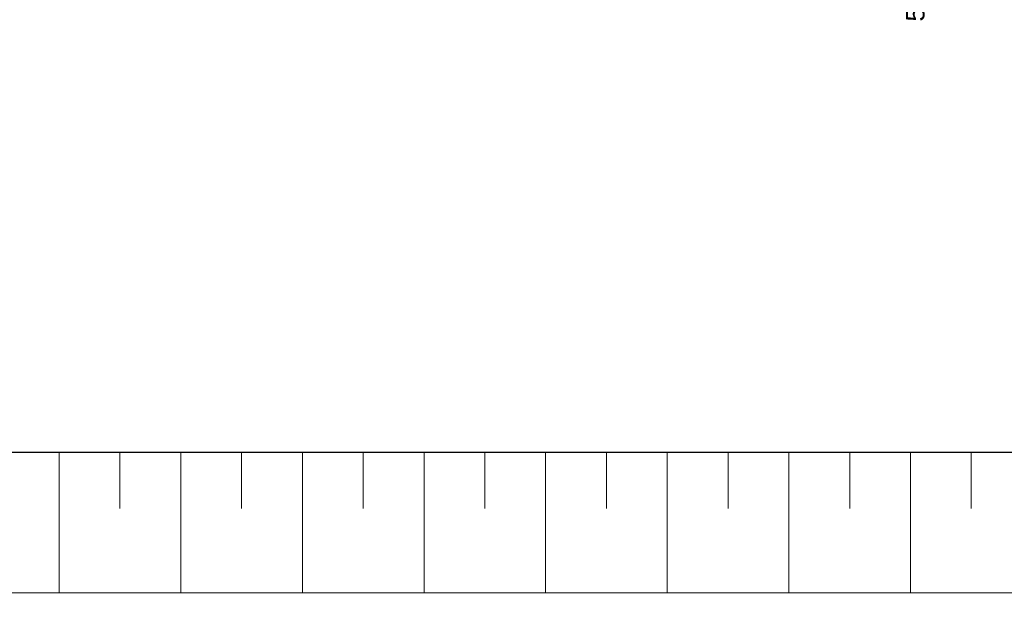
# Model space of a CAD drawing. Header units: metres. Extents: x -5203299 to 2078834, y 245743 to 5816291.
# Tile 981 of 1056: x 366530.47 to 366538.57, y 5814057.99 to 5814062.77. Entities that reach past the tile are written whole.
import ezdxf

# ---------------------------------------------------------------- set-up
doc = ezdxf.new("R2010")
doc.units = ezdxf.units.M
doc.header["$LTSCALE"] = 0.5
for name, color, linetype, lineweight, true_color in [('01_CS-570-Pflanzung_Strauch', 7, 'Continuous', 9, 0xa3b35b), ('30 -34 Innenwände- 4 Türen_Fenster', 7, 'Continuous', 15, 0x9955ff), ('70 -76 Bemaßung- 2 Allgemein', 7, 'Continuous', 5, 0x6666cc)]:
    doc.layers.add(name, color=color, linetype=linetype, lineweight=lineweight, true_color=true_color)
for name, color, linetype, lineweight in [('30 -39 Baustelle- Fläche', 7, 'Continuous', 15), ('CS_Baustelleneinrichtung-Erdmieten', 7, 'Continuous', 9), ('Keine', 7, 'Continuous', 9)]:
    doc.layers.add(name, color=color, linetype=linetype, lineweight=lineweight)
doc.styles.add('Arial', font='arial.ttf')

# ---------------------------------------------------------------- blocks, each defined once
blk = doc.blocks.new('_25-01-10_187 KRA_CS_LP4_Außenanlagenplan (3D)')
at = {"layer": '01_CS-570-Pflanzung_Strauch', "lineweight": 9}
blk.add_open_spline([(366342.1878, 5814094.7494), (366342.1878, 5814094.7485), (366342.1878, 5814094.7477), (366341.1799, 5814094.7477), (366340.1719, 5814094.7478), (366337.3344, 5814094.748), (366334.4969, 5814094.7482), (366334.4969, 5814094.6882), (366334.4969, 5814094.6281), (366327.722, 5814094.6281), (366320.9471, 5814094.6282), (366332.1265, 5814091.7977), (366343.3059, 5814088.9672), (366363.2137, 5814083.0273), (366383.1214, 5814077.0874), (366392.0748, 5814074.0653), (366401.0282, 5814071.0432), (366401.0766, 5814071.0664), (366401.1973, 5814071.0583), (366401.2421, 5814071.0288), (366401.2624, 5814071.1032), (366401.4355, 5814071.2019), (366401.5842, 5814071.1612), (366401.6829, 5814070.9881), (366401.6626, 5814070.9138), (366401.7304, 5814070.917), (366401.8644, 5814070.8202), (366401.8827, 5814070.7548), (366423.1313, 5814063.5827), (366444.3798, 5814056.4106), (366469.3276, 5814048.3059), (366494.2754, 5814040.2012), (366511.7725, 5814034.4859), (366529.2695, 5814028.7707), (366536.0156, 5814026.5789), (366542.7616, 5814024.3872), (366543.9088, 5814024.0274), (366547.451, 5814023.1751), (366552.3342, 5814022.6927), (366557.2373, 5814022.8898), (366560.8231, 5814023.5344), (366561.9892, 5814023.8268), (366562.0974, 5814024.538), (366562.6722, 5814026.6821), (366564.1147, 5814029.365), (366566.1447, 5814031.6361), (366567.9641, 5814032.9077), (366568.5957, 5814033.252), (366577.0532, 5814039.3608), (366588.0106, 5814047.2752), (366588.3301, 5814047.6524), (366588.4368, 5814047.8676), (366589.3352, 5814049.7079), (366590.2335, 5814051.5481), (366590.5465, 5814052.2027), (366590.8595, 5814052.8574), (366591.2067, 5814053.6021), (366591.5539, 5814054.3468), (366591.5366, 5814054.3465), (366591.5193, 5814054.3461), (366590.7769, 5814054.3458), (366590.0345, 5814054.3455), (366584.5362, 5814049.2842), (366574.4418, 5814043.0477), (366566.9238, 5814041.1252), (366561.3714, 5814039.7054), (366560.1411, 5814038.9874), (366556.0472, 5814034.7192), (366552.0364, 5814030.5378), (366550.8627, 5814029.6833), (366548.7987, 5814029.2086), (366546.7238, 5814029.633), (366545.5297, 5814030.4586), (366542.3626, 5814033.6037), (366539.2551, 5814036.6895), (366538.5839, 5814037.2223), (366537.5197, 5814037.7226), (366536.368, 5814037.9602), (366535.5113, 5814037.9362), (366530.5533, 5814037.2426), (366523.5445, 5814036.2621), (366515.2894, 5814038.8474), (366511.0123, 5814042.3732), (366509.5639, 5814043.1264), (366507.9332, 5814043.2045), (366505.2176, 5814042.7607), (366501.6016, 5814043.299), (366500.1919, 5814044.1978), (366499.533, 5814044.6012), (366498.5796, 5814045.1849), (366498.0478, 5814045.4306), (366490.4141, 5814047.9273), (366482.7354, 5814050.4387), (366481.9649, 5814050.564), (366481.5792, 5814050.5664), (366478.1131, 5814050.3078), (366474.647, 5814050.0492), (366457.5706, 5814055.6377), (366440.4943, 5814061.2263), (366439.1854, 5814061.5766), (366437.8765, 5814061.9269), (366430.9768, 5814063.3394), (366424.0771, 5814064.752), (366404.1837, 5814071.4778), (366384.2904, 5814078.2035), (366367.4431, 5814083.2292), (366345.6372, 5814089.734), (366345.0389, 5814090.1897), (366343.4001, 5814092.8107), (366342.1878, 5814094.7494)], degree=2, knots=[0, 0, 0, 0, 0, 0.000141, 0.000141, 0.000539, 0.000539, 0.000547, 0.000547, 0.001496, 0.001496, 0.003112, 0.003112, 0.006022, 0.006022, 0.007345, 0.007345, 0.007353, 0.00736, 0.00736, 0.007371, 0.007382, 0.007393, 0.007403, 0.007403, 0.007413, 0.007423, 0.007423, 0.010564, 0.010564, 0.014238, 0.014238, 0.016817, 0.016817, 0.01781, 0.01781, 0.017979, 0.018147, 0.018315, 0.018484, 0.018652, 0.018652, 0.018753, 0.018854, 0.018954, 0.019055, 0.019156, 0.019156, 0.020617, 0.021049, 0.021481, 0.021481, 0.025164, 0.025164, 0.02647, 0.02647, 0.027947, 0.027947, 0.027978, 0.027978, 0.029314, 0.029314, 0.042755, 0.056196, 0.073617, 0.078989, 0.08436, 0.098069, 0.103053, 0.108037, 0.113021, 0.118005, 0.122989, 0.135978, 0.140624, 0.145269, 0.149915, 0.154561, 0.159207, 0.176458, 0.19016, 0.203863, 0.217565, 0.231267, 0.244969, 0.258672, 0.272374, 0.272374, 0.278705, 0.281536, 0.284367, 0.292494, 0.29539, 0.298285, 0.298285, 0.324378, 0.324378, 0.459262, 0.459262, 0.469433, 0.469433, 0.522304, 0.522304, 0.679949, 0.679949, 0.81193, 0.850775, 0.889621, 1, 1, 1], dxfattribs=at)
blk = doc.blocks.new('Gruppe-1087')
at = {"layer": 'Keine', "color": 253, "linetype": 'Continuous', "lineweight": 9, "transparency": 33554585}
for p, q in [((-62.0085, -146.4948), (-62.0085, -147.6495)), ((-61.5085, -146.4948), (-61.5085, -146.9567)), ((-61.0085, -146.4948), (-61.0085, -147.6495)), ((-60.5085, -146.4948), (-60.5085, -146.9567)), ((-60.0085, -146.4948), (-60.0085, -147.6495)), ((-59.5085, -146.4948), (-59.5085, -146.9567)), ((-59.0085, -146.4948), (-59.0085, -147.6495)), ((-58.5085, -146.4948), (-58.5085, -146.9567)), ((-58.0085, -146.4948), (-58.0085, -147.6495)), ((-57.5085, -146.4948), (-57.5085, -146.9567)), ((-57.0085, -146.4948), (-57.0085, -147.6495)), ((-56.5085, -146.4949), (-56.5085, -146.9567)), ((-56.0085, -146.4949), (-56.0085, -147.6495)), ((-55.5085, -146.4949), (-55.5085, -146.9567)), ((-55.0085, -146.4949), (-55.0085, -147.6495)), ((-54.5085, -146.4949), (-54.5085, -146.9567))]:
    blk.add_line(p, q, dxfattribs=at)
blk = doc.blocks.new('Gruppe-1088')
at = {"layer": 'CS_Baustelleneinrichtung-Erdmieten', "color": 253, "linetype": 'Continuous', "lineweight": 25, "flags": 128}
for points in [[(-42.6958, -147.6496, 0.413867), (-39.809, -144.6361), (-39.809, -140.6632, 0.413867), (-42.6958, -137.6496), (-67.2313, -137.6494, 0.413867), (-70.1181, -140.663), (-70.1181, -144.6359, 0.413867), (-67.2313, -147.6494)], [(-42.7101, -146.4949, 0.413769), (-40.9637, -144.6496), (-40.9637, -140.6496, 0.41377), (-42.7101, -138.8043), (-67.217, -138.8041, 0.413769), (-68.9634, -140.6494), (-68.9634, -144.6494, 0.41377), (-67.217, -146.4948)]]:
    blk.add_lwpolyline(points, format="xyb", close=True, dxfattribs=at)
at = {"layer": 'Keine', "color": 253, "transparency": 33554585}
blk.add_blockref('Gruppe-1087', (0, 0), dxfattribs=at)
at = {"layer": '70 -76 Bemaßung- 2 Allgemein', "color": 253, "insert": (-55.0447, -142.9516), "char_height": 0.15103, "attachment_point": 1, "rotation": 90, "line_spacing_factor": 0.970891, "style": 'Arial'}
blk.add_mtext('500m³', dxfattribs=at)
blk = doc.blocks.new('Gruppe-1103')
at = {"layer": '30 -39 Baustelle- Fläche', "color": 253}
blk.add_blockref('Gruppe-1088', (0, 0), dxfattribs=at)
blk = doc.blocks.new('_BE Phase 3 (2D)')
at = {"layer": '30 -39 Baustelle- Fläche', "color": 7}
blk.add_blockref('Gruppe-1103', (0, 0), dxfattribs=at)

msp = doc.modelspace()

# ---------------------------------------------------------------- block references
at = {"layer": '30 -34 Innenwände- 4 Türen_Fenster', "color": 1}
msp.add_blockref('_25-01-10_187 KRA_CS_LP4_Außenanlagenplan (3D)', (0, 0), dxfattribs=at)

# ---------------------------------------------------------------- next in the draw order: block references
at = {"layer": 'Keine', "color": 1}
msp.add_blockref('_BE Phase 3 (2D)', (366592.8035, 5814205.7079), dxfattribs=at)

doc.saveas('drawing.dxf')
